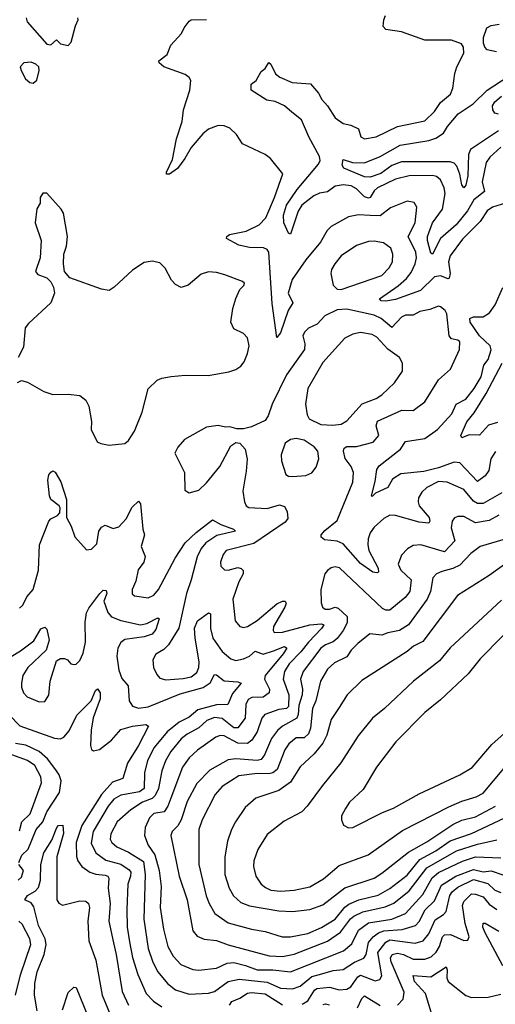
# Model space of a CAD drawing. Extents: x 1550320 to 1685906, y 509093 to 640511.
# Tile 416 of 532: x 1670866 to 1673307, y 565789 to 570836. Entities that reach past the tile are written whole.
import ezdxf

# ---------------------------------------------------------------- set-up
doc = ezdxf.new("R2010")
doc.units = 0

msp = doc.modelspace()

# ---------------------------------------------------------------- linework, layer by layer
at = {"layer": '0CON20XD'}
for points in [[(1673335, 570182.8), (1673278.1, 570131.9), (1673259.2, 570105), (1673239.7, 570005), (1673251.3, 569955), (1673196.6, 569913.4), (1673163.7, 569856.3), (1673105, 569784.7), (1673024.9, 569715.1), (1672985, 569634.2), (1672975, 569638.8), (1672958, 569705), (1672958.6, 569725), (1672985.1, 569794.9), (1673035, 569864.4), (1673049.7, 569945), (1673044.6, 569975), (1673025.4, 570015), (1673005, 570032.5), (1672985, 570038.1), (1672865, 570036.2), (1672795, 570019.2), (1672702.7, 569975), (1672685, 569959.1), (1672665.2, 569924.8), (1672655, 569921), (1672635, 569927.7), (1672595, 569968.6), (1672566.9, 569985), (1672525, 569990.2), (1672485, 569983.2), (1672445, 569954), (1672405, 569947.1), (1672375, 569933.4), (1672313.8, 569885), (1672294.5, 569855.5), (1672255, 569736.7), (1672245, 569742.5), (1672220.9, 569795), (1672220, 569835), (1672234.8, 569885), (1672290, 569965), (1672399.1, 570095), (1672408, 570115), (1672404.7, 570135), (1672350.2, 570235), (1672312.6, 570322.6), (1672261.7, 570361.7), (1672225, 570394.1), (1672176.8, 570416.8), (1672134.1, 570424.1), (1672052.9, 570475), (1672054.2, 570505.8), (1672078.8, 570525), (1672105, 570570), (1672125, 570586.2), (1672145, 570616), (1672155, 570607.5), (1672177.9, 570557.9), (1672201.1, 570541.1), (1672264.7, 570514.7), (1672358, 570508), (1672399.3, 570459.3), (1672416.4, 570426.4), (1672446, 570395), (1672485, 570333.8), (1672525, 570303.8), (1672565.6, 570295.6), (1672605, 570277.5), (1672616.4, 570236.4), (1672635, 570226.2), (1672695, 570235.6), (1672805, 570287.9), (1672945, 570318), (1672995, 570365.7), (1673025, 570411.4), (1673076, 570455), (1673089.2, 570485), (1673098.8, 570561.2), (1673108.6, 570595), (1673144.5, 570665), (1673143.1, 570695), (1673133.2, 570713.2), (1673081.1, 570731.1), (1672945, 570730.5), (1672825, 570773.6), (1672745.6, 570785.6), (1672731.1, 570801.1), (1672734.6, 570835.4), (1672742.4, 570857.6)], [(1670899.2, 570845), (1670904.5, 570824.5), (1671005, 570710), (1671025, 570706.7), (1671055, 570732.5), (1671075, 570713.3), (1671115, 570703.8), (1671129.5, 570720.5), (1671151.4, 570805), (1671165.9, 570835.9), (1671165, 570846.2)], [(1673358.8, 569895), (1673291.9, 569875), (1673265, 569856.1), (1673228.5, 569801.5), (1673138.5, 569711.5), (1673074.4, 569625.6), (1673067, 569595), (1673075.2, 569535), (1673069.1, 569510.9), (1673065, 569507.8), (1673025, 569522.9), (1672995, 569518.7), (1672922.5, 569447.5), (1672795, 569402.4), (1672745, 569393.1), (1672720, 569395), (1672712.5, 569405), (1672808.7, 569471.3), (1672851, 569509), (1672875, 569539.6), (1672894.9, 569585.1), (1672901.6, 569615), (1672899.1, 569645), (1672860.2, 569725), (1672894.7, 569795), (1672904.6, 569874.6), (1672889.5, 569899.5), (1672855, 569905.4), (1672768.1, 569871.9), (1672715, 569831.4), (1672665, 569831.7), (1672605, 569836.7), (1672554, 569826), (1672465, 569775.6), (1672444.3, 569755), (1672409.6, 569695), (1672334.4, 569605.6), (1672264.1, 569505), (1672243.5, 569435), (1672267.8, 569385), (1672243.8, 569346.2), (1672205, 569231.2), (1672185, 569207.5), (1672161.2, 569381.2), (1672144.2, 569645), (1672135, 569658.9), (1672117.6, 569667.6), (1672045, 569668.1), (1671989.8, 569679.8), (1671926.9, 569715), (1671929.5, 569725), (1671942.9, 569735), (1672027.7, 569752.3), (1672094.4, 569785), (1672128.8, 569821.2), (1672174.2, 569925), (1672215.9, 570045.9), (1672153.3, 570125), (1672125, 570145.7), (1672009.7, 570199.7), (1671977.9, 570247.9), (1671945, 570280), (1671915, 570292), (1671885, 570294.3), (1671835, 570275.5), (1671805, 570251.9), (1671745, 570181.9), (1671713.5, 570125), (1671675, 570072.9), (1671635, 570044), (1671620, 570045), (1671618.8, 570055), (1671650.2, 570119.8), (1671671.2, 570225), (1671699.6, 570315), (1671705.6, 570375), (1671738.5, 570475), (1671744.4, 570525), (1671735, 570540.6), (1671715.6, 570555), (1671604.8, 570594.8), (1671582, 570615), (1671580, 570625), (1671622.3, 570657.7), (1671642, 570705), (1671695.7, 570765), (1671709.2, 570795), (1671735, 570828.8), (1671745, 570836), (1671825, 570837.5)], [(1673312.2, 570672.2), (1673265, 570682.2), (1673252.5, 570695), (1673245.5, 570715.5), (1673245.5, 570745.5), (1673262.8, 570795), (1673285, 570806.6), (1673326.7, 570813.3)], [(1670935, 570511.2), (1670953.9, 570526.1), (1670966, 570575), (1670963.9, 570593.9), (1670948.3, 570608.3), (1670925, 570618), (1670887.5, 570615), (1670868, 570595), (1670872.5, 570575), (1670895, 570533.3), (1670917.5, 570515), (1670935, 570511.2)], [(1673323.6, 570266.4), (1673179.7, 570170.3), (1673169.8, 570145), (1673166.4, 570035), (1673155, 569988.8), (1673145, 569974.4), (1673135, 569990), (1673124.5, 570045), (1673109.5, 570085), (1673095, 570101.4), (1673075, 570107.5), (1672825, 570107.4), (1672775, 570088.8), (1672718.6, 570048.6), (1672665, 570029), (1672635, 570030.5), (1672528.9, 570075), (1672521.2, 570091.2), (1672525, 570120), (1672574.3, 570104.3), (1672635, 570102.2), (1672715, 570134.3), (1672817.8, 570192.2), (1672965, 570216.5), (1673001.1, 570228.9), (1673040.5, 570255), (1673061.4, 570288.6), (1673116.5, 570353.5), (1673192.6, 570405), (1673264.2, 570475.8), (1673372.7, 570545)], [(1673322.5, 570352.5), (1673305, 570357.5), (1673293.8, 570375), (1673291.4, 570395), (1673304.5, 570415), (1673338.2, 570445)], [(1671325.8, 568655.8), (1671405, 568664.3), (1671425, 568678.8), (1671455, 568726.2), (1671494.6, 568825), (1671525, 568944), (1671571.5, 568988.5), (1671595, 568999.1), (1671642.6, 569007.4), (1671715, 569013.6), (1671833.1, 569013.1), (1671938.5, 569031.5), (1671975, 569043.5), (1671999.9, 569060.1), (1672017.1, 569082.9), (1672035.5, 569125), (1672043.5, 569165), (1672035.6, 569205), (1672015, 569228.1), (1671965, 569252), (1671948.6, 569285), (1671959.4, 569355), (1671975, 569407.5), (1671995, 569452.5), (1672016.4, 569473.6), (1672020, 569485), (1672010, 569495), (1671918.3, 569528.3), (1671875, 569540), (1671835, 569542.9), (1671797.6, 569532.4), (1671730, 569475), (1671694.1, 569464.1), (1671665, 569478.8), (1671645, 569501.2), (1671611.9, 569561.9), (1671585, 569590), (1671545, 569598), (1671505, 569591.2), (1671445, 569552.5), (1671350.8, 569465), (1671325, 569448.6), (1671285.6, 569454.4), (1671123, 569513), (1671096.2, 569545), (1671090, 569585), (1671092, 569635), (1671105.8, 569675), (1671111.2, 569725), (1671090, 569845), (1671079.4, 569865), (1671005, 569946.7), (1670985, 569946.7), (1670971.2, 569925), (1670971.2, 569895), (1670953.2, 569866.8), (1670944.4, 569795), (1670976.2, 569705), (1670970, 569615), (1670947.5, 569545), (1670959.3, 569529.3), (1671005, 569512.5), (1671025, 569492.5), (1671040, 569465), (1671043.6, 569433.6), (1671025.5, 569384.5), (1670910.7, 569279.3), (1670894, 569256), (1670885, 569157.5), (1670857.1, 569105)], [(1672515, 569453.5), (1672725, 569525.4), (1672762.1, 569565), (1672779.1, 569595), (1672781.2, 569635), (1672770.6, 569665), (1672732.4, 569692.4), (1672685, 569700.4), (1672655, 569698.5), (1672595, 569679.1), (1672515.6, 569625), (1672482.5, 569585), (1672465.6, 569555), (1672462.2, 569535), (1672474.4, 569475), (1672495, 569455.6), (1672515, 569453.5)], [(1673307.3, 568622.7), (1673283.9, 568585), (1673272.5, 568525), (1673255, 568497.5), (1673215, 568469.6), (1673125, 568564.7), (1673095, 568568.3), (1673015, 568539), (1672939.9, 568520.1), (1672821.9, 568508.1), (1672779.5, 568480.5), (1672755, 568438.6), (1672691.4, 568408.6), (1672675, 568392), (1672671.2, 568395), (1672690.7, 568469.3), (1672699.2, 568530.8), (1672710, 568550), (1672819.3, 568635), (1672846.1, 568673.9), (1672945, 568688.9), (1673010, 568735), (1673083.1, 568815), (1673105.3, 568864.7), (1673155, 568891.3), (1673197.6, 568945), (1673234.1, 569005), (1673248.2, 569065), (1673270.7, 569095), (1673284.6, 569144.6), (1673280.9, 569165), (1673226.2, 569216.2), (1673176.9, 569285), (1673175.3, 569304.7), (1673195, 569312.4), (1673245, 569313.3), (1673276.1, 569333.9), (1673305.4, 569375.4), (1673345.8, 569464.2)], [(1673339.4, 568410.6), (1673245, 568356.5), (1673215, 568356.9), (1673195, 568367.9), (1673145, 568427.8), (1673058.8, 568465), (1673015, 568469.4), (1672955, 568437.9), (1672930, 568415), (1672912.9, 568385), (1672910.4, 568365), (1672916.2, 568345), (1672967.2, 568285), (1672970.9, 568265), (1672965, 568255.7), (1672915, 568261.2), (1672795, 568295.3), (1672766, 568296), (1672735, 568280), (1672684.6, 568235), (1672664.6, 568205), (1672654.7, 568175), (1672651.8, 568145), (1672658.2, 568115), (1672705.5, 568024.5), (1672707.1, 568005), (1672699.4, 568000.6), (1672678.6, 568005), (1672615, 568049), (1672525, 568150.2), (1672495, 568163), (1672429.5, 568169.5), (1672413.3, 568183.3), (1672413.3, 568195), (1672431.9, 568218.1), (1672495, 568268.2), (1672576, 568465), (1672579.2, 568515), (1672567.3, 568545), (1672536.2, 568586.2), (1672527.1, 568625), (1672530.4, 568639.6), (1672545, 568648.6), (1672595, 568649.1), (1672679.5, 568670.5), (1672708.9, 568705), (1672696, 568755), (1672701.8, 568778.2), (1672827.5, 568835), (1672885, 568833.3), (1672945, 568877.8), (1673015, 568990.8), (1673076.2, 569045), (1673123.1, 569145), (1673124.3, 569185), (1673113.8, 569193.8), (1673081.1, 569201.1), (1673069.3, 569215), (1673058.5, 569328.5), (1673050, 569345), (1673025, 569364.4), (1673015, 569366.9), (1672970.2, 569349.8), (1672918.9, 569341.1), (1672885, 569321.8), (1672845, 569322.3), (1672825, 569310.8), (1672775, 569257.7), (1672721.6, 569305), (1672685, 569322.3), (1672545, 569353.2), (1672495, 569349.5), (1672431.9, 569318.1), (1672393.1, 569275), (1672348.6, 569255), (1672327.8, 569235), (1672319.1, 569215), (1672328.8, 569175), (1672327.6, 569145), (1672285, 569085.5), (1672235, 569015.6), (1672162.1, 568865), (1672141.5, 568805), (1672125, 568782.2), (1672055, 568750), (1672015, 568738.6), (1671979.3, 568739.3), (1671945, 568750), (1671921.7, 568748.3), (1671885, 568756.4), (1671825, 568746.6), (1671710.9, 568685), (1671676.5, 568645), (1671661.4, 568615), (1671711.4, 568515), (1671712.5, 568425), (1671735, 568410), (1671785, 568424.4), (1671825, 568461.9), (1671892.7, 568545), (1671948.7, 568651.3), (1671975, 568668.8), (1671995, 568666.2), (1672023.1, 568635), (1672032.7, 568582.7), (1672028.8, 568521.2), (1672011.3, 568418.7), (1672019.4, 568365), (1672028.6, 568345), (1672041.2, 568335), (1672135, 568331.2), (1672199.3, 568349.3), (1672225, 568340.8), (1672238.5, 568315), (1672241.2, 568278.8), (1672229, 568261), (1672068.2, 568151.8), (1671925, 568114.4), (1671910, 568095), (1671895.6, 568055), (1671898.6, 568035), (1671916.7, 568016.7), (1671935, 568014.6), (1671985, 568028.2), (1672002.8, 568022.8), (1672012.4, 568012.4), (1672011.8, 567995), (1671990.9, 567955), (1671959.2, 567865), (1671971.8, 567755), (1671995, 567725.6), (1672015, 567720), (1672035, 567726.4), (1672085, 567756.9), (1672185, 567841.5), (1672215, 567855.6), (1672228.8, 567855), (1672232.9, 567845), (1672226.2, 567825), (1672168, 567725), (1672166.5, 567705), (1672172.5, 567695), (1672215, 567695.8), (1672355, 567733.9), (1672415, 567739.2), (1672426.2, 567735), (1672414.7, 567715), (1672347.7, 567645), (1672309.2, 567595), (1672248.3, 567535), (1672223.9, 567495), (1672217.8, 567455), (1672246.5, 567375), (1672244.8, 567315), (1672234.2, 567305.8), (1672195, 567299.6), (1672123.5, 567275), (1672108.8, 567255), (1672084.7, 567185), (1672056.6, 567143.4), (1672035, 567125.8), (1671985, 567127.3), (1671915, 567164.7), (1671895, 567166.8), (1671872.3, 567157.7), (1671778.1, 567091.9), (1671735, 567052.7), (1671702, 567005), (1671640.9, 566845), (1671626.7, 566805), (1671607.8, 566775), (1671555, 566766.2), (1671532.4, 566745), (1671509.3, 566695), (1671506.1, 566655), (1671524.7, 566605), (1671558.8, 566555), (1671581.6, 566475), (1671592.3, 566392.3), (1671586.9, 566285), (1671603.5, 566173.5), (1671625.3, 566085), (1671653.3, 566035), (1671692.9, 565992.9), (1671755, 565968), (1671785.3, 565964.7), (1671875, 565973.4), (1671930.6, 565999.4), (1671965, 566002.7), (1672025, 565988.5), (1672085, 565965.2), (1672164.8, 565964.8), (1672255, 565954.8)], [(1672472, 568758), (1672515, 568763.3), (1672545, 568779.2), (1672622.5, 568867.5), (1672695, 568894.7), (1672725, 568913.9), (1672790, 568975), (1672830, 569035), (1672830.5, 569075), (1672814.4, 569105), (1672755, 569148), (1672698.9, 569208.9), (1672675, 569223.2), (1672615, 569233.2), (1672575, 569224.6), (1672535, 569204.5), (1672421.7, 569078.3), (1672344.6, 568945), (1672332.5, 568865), (1672340.9, 568810.9), (1672350.5, 568790.5), (1672411.1, 568761.1), (1672472, 568758)], [(1673317.8, 568772.2), (1673272, 568758), (1673225, 568705.8), (1673172.7, 568707.3), (1673135, 568693.3), (1673130, 568705), (1673161.1, 568775), (1673198.9, 568821.1), (1673259.4, 568920.6), (1673341.3, 569075)], [(1670855, 568976.2), (1670875, 568986.2), (1670905, 568977.5), (1670989.5, 568929.5), (1671035, 568914.6), (1671115, 568916.5), (1671175, 568909.2), (1671205, 568886.2), (1671220, 568855), (1671234.1, 568775.9), (1671232.5, 568735), (1671263, 568673), (1671283, 568663), (1671325.8, 568655.8)], [(1672265, 568494.6), (1672335, 568500.5), (1672365, 568512.9), (1672388, 568542), (1672400.4, 568585), (1672395, 568623.8), (1672377.1, 568647.1), (1672325, 568680), (1672285, 568690), (1672255, 568684.3), (1672228.6, 568665), (1672207.5, 568605), (1672210, 568575), (1672231.9, 568505), (1672245, 568495.6), (1672265, 568494.6)], [(1670865, 567820), (1670881.2, 567835), (1670901.8, 567878.2), (1670935.6, 567915), (1670962.3, 568015), (1670967.4, 568145), (1671015, 568265.6), (1671025, 568278.1), (1671060, 568295), (1671072.3, 568307.7), (1671073.9, 568333.9), (1671068.8, 568345), (1671026.2, 568376.2), (1671018.2, 568395), (1671009.5, 568475), (1671015, 568502.5), (1671025, 568517.5), (1671035, 568523.3), (1671047, 568517), (1671077.4, 568467.4), (1671106, 568376), (1671106.4, 568285), (1671130.1, 568240.1), (1671148.9, 568185), (1671208.3, 568118.3), (1671235, 568121.2), (1671260.9, 568149.1), (1671271.5, 568215), (1671285, 568234.5), (1671305, 568244.6), (1671345, 568227.5), (1671375, 568237.1), (1671412.2, 568277.8), (1671442.4, 568337.6), (1671475, 568368), (1671486.4, 568355), (1671497.7, 568225), (1671505.5, 568195), (1671488.5, 568135), (1671509.4, 568085), (1671502.2, 568055), (1671474.1, 568015.9), (1671461.6, 567958.4), (1671442.7, 567915), (1671443.8, 567893.8), (1671455, 567882.9), (1671525, 567872.9), (1671555, 567885.6), (1671578.7, 567915), (1671663.7, 568076.3), (1671715.3, 568155), (1671771.8, 568208.2), (1671855, 568272.2), (1671898.1, 568248.1), (1671963.3, 568225), (1671973.3, 568215), (1671878.2, 568191.8), (1671820.5, 568155), (1671796.8, 568125), (1671776.7, 568083.3), (1671745, 567964.3), (1671722.2, 567895), (1671682.3, 567717.7), (1671629, 567631), (1671605, 567607.5), (1671565, 567583.1), (1671548.5, 567555), (1671552.7, 567515), (1671569.3, 567479.3), (1671585, 567461.1), (1671615, 567451.6), (1671705, 567458.3), (1671745, 567467.9), (1671775, 567490.4), (1671784.8, 567515), (1671786.3, 567545), (1671765.7, 567665), (1671763.4, 567716.6), (1671778.5, 567755), (1671835, 567795.6), (1671845, 567790), (1671844.2, 567715), (1671856.2, 567665), (1671905, 567597.3), (1671949.4, 567559.4), (1671975, 567551.8), (1672015, 567559.4), (1672045, 567574.1), (1672075, 567599.6), (1672115, 567584.5), (1672168.6, 567601.4), (1672225, 567622.3), (1672236.7, 567615), (1672218.3, 567585), (1672125.2, 567475), (1672122.4, 567455), (1672147.4, 567405), (1672145.4, 567385), (1672115, 567364), (1672057.5, 567362.5), (1672038.1, 567351.9), (1672027, 567325), (1672022.5, 567255), (1671985, 567205.8), (1671965, 567206.3), (1671905, 567254), (1671865, 567259.8), (1671825.9, 567244.1), (1671784.3, 567205.7), (1671725, 567173.3), (1671695, 567149.4), (1671642.1, 567085), (1671613.3, 567036.7), (1671595.2, 566985), (1671577.3, 566895), (1671561.1, 566858.9), (1671546.2, 566843.8), (1671496.6, 566825), (1671435.4, 566785), (1671365.3, 566725), (1671332.7, 566662.7), (1671330.8, 566635), (1671338.7, 566618.7), (1671365, 566595.8), (1671425, 566568.9), (1671501.4, 566521.4), (1671510.3, 566455), (1671502, 566225), (1671525.2, 566075.2), (1671549.2, 566005), (1671575, 565955.5), (1671624.5, 565895), (1671665, 565862.9), (1671735, 565840.8), (1671835, 565846.3), (1671865.2, 565854.8), (1671934.8, 565905.2), (1671991.7, 565918.3), (1672135, 565902.3), (1672205, 565871.7), (1672265, 565867.5), (1672305, 565881.1), (1672365, 565932.1), (1672405, 565942.1), (1672475, 565961.9), (1672525, 565966.7), (1672584.6, 566005.4), (1672632.1, 566025), (1672643, 566045), (1672655.1, 566104.9), (1672679.7, 566135), (1672706.8, 566155), (1672734.9, 566165.1), (1672827.9, 566172.1), (1672896.6, 566193.4), (1672916.3, 566213.7), (1672946.3, 566273.7), (1672995, 566318.7), (1673029.7, 566400.3), (1673103.6, 566446.4), (1673195, 566480.2), (1673245, 566468.3), (1673285, 566472.9), (1673345, 566452.4)], [(1673325, 568296.7), (1673275, 568268.9), (1673205, 568256.6), (1673145, 568288.7), (1673115, 568289.6), (1673097.5, 568282.5), (1673084.7, 568265.3), (1673079.2, 568230.8), (1673098.6, 568165), (1673045, 568107.8), (1672925, 568143.8), (1672885, 568140), (1672855.4, 568124.6), (1672825, 568092), (1672808.9, 568045), (1672822.5, 568015), (1672875.3, 567965), (1672867.6, 567905), (1672844.6, 567875), (1672765, 567810), (1672745, 567808.5), (1672728.3, 567818.3), (1672507.2, 568027.2), (1672485, 568032), (1672464.2, 568025.8), (1672445, 568013.3), (1672432, 567995), (1672411.9, 567915), (1672413, 567847), (1672420, 567825), (1672434.1, 567814.1), (1672455, 567814), (1672485, 567823.9), (1672499.4, 567819.4), (1672547, 567777), (1672546.9, 567745), (1672526.4, 567705), (1672495.4, 567664.6), (1672475, 567647.4), (1672435, 567632.3), (1672411.2, 567615), (1672319.7, 567495), (1672307.6, 567455), (1672317.9, 567405), (1672315.6, 567375), (1672298.5, 567321.5), (1672295.7, 567274.3), (1672288.7, 567255), (1672215.1, 567214.9), (1672188.3, 567191.7), (1672158.6, 567151.4), (1672122.9, 567067.1), (1672105.4, 567044.6), (1672085, 567038.3), (1671975, 567048), (1671935, 567042.4), (1671841.1, 566988.9), (1671775, 566921.2), (1671725, 566827.8), (1671694.7, 566735), (1671676.8, 566703.2), (1671647.8, 566675), (1671640.9, 566655), (1671685, 566446), (1671724.7, 566325), (1671754, 566165), (1671777.4, 566137.4), (1671813.1, 566123.1), (1671875, 566116.7), (1671935, 566094.2), (1672146.8, 566036.8), (1672215, 566034.4)], [(1673345, 568170.7), (1673229.4, 568135), (1673180.4, 568099.6), (1673125, 568040.7), (1673087.9, 568022.1), (1673032.3, 568007.7), (1673005.6, 567995), (1672986.5, 567975), (1672973.6, 567905), (1672957.5, 567865), (1672860.5, 567735), (1672815.2, 567704.8), (1672755, 567693.4), (1672725, 567681.3), (1672662.4, 567687.6), (1672600.8, 567639.2), (1672567.2, 567605), (1672545, 567570.7), (1672481.1, 567538.9), (1672445, 567506.4), (1672409.1, 567445), (1672386, 567345), (1672368.7, 567305), (1672357.4, 567205), (1672348.1, 567175), (1672325, 567154.3), (1672285, 567155.3), (1672246.7, 567123.3), (1672227.3, 567092.7), (1672187.3, 566992.7), (1672165, 566976.2), (1672145, 566970.8), (1672085, 566972.3), (1671989.8, 566959.8), (1671905, 566906), (1671868.8, 566865), (1671802.2, 566735), (1671785.4, 566685.4), (1671785.9, 566505), (1671823.3, 566345), (1671838.4, 566305), (1671867.5, 566255), (1671935, 566206), (1672055, 566173.4), (1672125, 566162.5), (1672213.3, 566135), (1672255, 566134.2)], [(1673438.9, 568105), (1673275, 567987.3), (1673111.9, 567885), (1672935, 567648), (1672886.9, 567625), (1672855, 567597.5), (1672621.7, 567448.3), (1672546.9, 567375), (1672505, 567310), (1672465, 567249.2), (1672441.5, 567168.5), (1672422.1, 567127.9), (1672377.1, 567072.9), (1672304.3, 567005.7), (1672255, 566927.9), (1672195, 566884.7), (1672077.5, 566845), (1672023, 566797), (1671972.7, 566725), (1671952.9, 566685), (1671932.7, 566625), (1671919.3, 566545), (1671918.2, 566455), (1671941.1, 566385), (1671963.6, 566345), (1672000.8, 566310.8), (1672045, 566293.6), (1672195, 566267.4), (1672265, 566265.3)], [(1670822.6, 567572.6), (1670869.9, 567600.1), (1670938.2, 567651.8), (1670975, 567713.8), (1670995, 567722.5), (1671005, 567712.5), (1671016.5, 567655), (1671001.9, 567605), (1670906.9, 567515), (1670882.1, 567475), (1670874.3, 567434.3), (1670874.4, 567414.4), (1670886, 567385), (1670904.4, 567364.4), (1670965, 567339.2), (1670995, 567342), (1671015, 567373.3), (1671022.5, 567445), (1671055, 567548.8), (1671075, 567562), (1671095, 567562), (1671111.2, 567555), (1671128.8, 567535), (1671145, 567530), (1671155, 567532), (1671175, 567552), (1671191.6, 567588.4), (1671204, 567645), (1671202.5, 567747.5), (1671208.9, 567795), (1671220.3, 567819.7), (1671277.1, 567895), (1671295, 567911.4), (1671309.7, 567909.7), (1671312.2, 567895), (1671297.5, 567855), (1671317.8, 567797.7), (1671336.9, 567775), (1671385.6, 567755.6)], [(1673338.8, 567861.2), (1673075, 567615.5), (1673020.1, 567549.9), (1672886.9, 567445), (1672738.1, 567305), (1672676.7, 567255), (1672602.7, 567165), (1672514.1, 567025.9), (1672418.9, 566911.1), (1672340.9, 566805), (1672314, 566776), (1672222.4, 566727.6), (1672135, 566658.6), (1672088, 566582), (1672067.1, 566525), (1672066.2, 566495), (1672078.2, 566445), (1672105.3, 566405.3), (1672127.3, 566387.3), (1672155, 566374.7), (1672205, 566369.2)], [(1673455, 567789.5), (1673229.3, 567560.7), (1673167.6, 567482.4), (1673025, 567348.9), (1672945, 567284.4), (1672795.6, 567135), (1672696.7, 567005), (1672629.1, 566890.9), (1672558.6, 566825), (1672537.2, 566792.8), (1672518.1, 566755), (1672517.1, 566735), (1672526.9, 566706.9), (1672553.2, 566693.2)], [(1671385.6, 567755.6), (1671485, 567733.5), (1671518.2, 567741.8), (1671575, 567770.8), (1671582, 567765), (1671565, 567710.6), (1671545, 567686.2), (1671505, 567672.8), (1671405, 567659.3), (1671385, 567644.4), (1671369.6, 567615), (1671364.1, 567574.1), (1671375, 567501.2), (1671389.7, 567459.7), (1671422.2, 567422.3), (1671427.3, 567345), (1671445, 567316.7), (1671475, 567306.8), (1671525, 567313.4), (1671688.8, 567381.2), (1671806.8, 567413.2), (1671843.6, 567436.4), (1671865, 567480), (1671875, 567478.2), (1671915, 567446.6), (1671985, 567442.3), (1672002.5, 567435), (1671957.4, 567382.6), (1671933.4, 567326.6), (1671875, 567324.8), (1671780.8, 567299.2), (1671735, 567260.7), (1671685, 567235.2), (1671622, 567185), (1671555.7, 567105), (1671520.9, 567039.1), (1671506.7, 566975), (1671504.7, 566895), (1671481.3, 566878.6), (1671385, 566860.6), (1671349.6, 566840.4), (1671319.8, 566805), (1671242.4, 566675), (1671232.5, 566615), (1671256.8, 566565), (1671308.1, 566528.1), (1671385, 566507.3), (1671427.5, 566477.5), (1671435.5, 566465.5), (1671434.8, 566445), (1671420.7, 566405), (1671416.1, 566275), (1671418, 566185), (1671429, 566109), (1671445, 566029.2), (1671472.2, 565942.2), (1671515.4, 565845), (1671552.9, 565805), (1671595, 565775.3)], [(1670755, 567329.5), (1670867.2, 567217.2), (1671045, 567152.6), (1671075, 567149.4), (1671092.2, 567157.7), (1671119.8, 567190.2), (1671159.2, 567270.8), (1671232.7, 567345), (1671255, 567396.7), (1671265, 567406.7), (1671278.9, 567385), (1671278.9, 567355), (1671243.3, 567256.7), (1671232.7, 567195), (1671228.4, 567115), (1671234.9, 567094.9), (1671245, 567088.4), (1671274.5, 567095.5)], [(1671274.5, 567095.5), (1671336.6, 567143.4), (1671385, 567197.5), (1671444.7, 567215.3), (1671512.7, 567222.7), (1671526, 567215), (1671474.7, 567115), (1671418.4, 567025), (1671395, 566945.7), (1671341.8, 566928.2), (1671285, 566864.8), (1671185, 566705.3), (1671155, 566618), (1671156.8, 566546.8), (1671164.5, 566524.5), (1671185, 566495.4), (1671226, 566466), (1671255.9, 566455.9), (1671305, 566451.2), (1671317.7, 566445), (1671322.4, 566435), (1671319.2, 566385), (1671330.8, 566305), (1671322.4, 566215), (1671346.5, 566103.5), (1671361.7, 566045), (1671391.6, 565855), (1671424.1, 565785)], [(1672553.2, 566693.2), (1672575, 566694.4), (1672727.3, 566772.7), (1672784.2, 566794.2), (1672915, 566867.9), (1673124.1, 566965.9), (1673187.6, 567002.4), (1673289.4, 567120.6), (1673385, 567205.5)], [(1670861.3, 566515), (1670876.7, 566553.3), (1670909.2, 566585), (1670949.6, 566685), (1670985, 566724), (1671005.2, 566775), (1671070.4, 566875), (1671078.9, 566935), (1671069, 566965), (1671051.7, 566991.7), (1671008, 567048), (1670965, 567085.5), (1670897.3, 567117.3), (1670845, 567126.7)], [(1670865, 566678.2), (1670877.1, 566725), (1670918.8, 566765), (1670978.5, 566925), (1670974.6, 566955), (1670943.2, 567013.2), (1670905, 567038.2), (1670825, 567068.6)], [(1672205, 566369.2), (1672275, 566374.2), (1672355, 566390.8), (1672425, 566431.5), (1672505, 566500.4), (1672654.7, 566555.3), (1672830.9, 566679.1), (1673068.6, 566801.4), (1673135, 566830.2), (1673208.3, 566851.7), (1673245, 566870.9), (1673395, 567050.7)], [(1672265, 566265.3), (1672355, 566274.7), (1672420.9, 566299.1), (1672535, 566385.8), (1672685, 566436.2), (1672725, 566461.1), (1672860.4, 566569.6), (1672955, 566622.3), (1673088.6, 566711.4), (1673135, 566732.2), (1673205, 566750.4), (1673307.1, 566805)], [(1672255, 566134.2), (1672345, 566151.1), (1672415, 566182.3), (1672485, 566225.7), (1672533.7, 566286.3), (1672555, 566302.2), (1672605.7, 566324.3), (1672705, 566348.4), (1672765, 566381.7), (1672855, 566450.9), (1672919.1, 566530.9), (1673001.8, 566575), (1673075, 566627.5), (1673184.6, 566665), (1673355, 566744.7)], [(1670955.2, 565754.8), (1670942, 565835), (1670943.3, 565895), (1670954.8, 565955), (1670992.1, 566045), (1671001.9, 566095), (1670996.9, 566125), (1670962.6, 566192.6), (1670939, 566289), (1670925, 566309.2), (1670892.5, 566325), (1670905, 566345.9), (1670945, 566368.6), (1670961.7, 566388.3), (1670972, 566425), (1670974.8, 566505.2), (1670990, 566565), (1671030.1, 566629.9), (1671055.6, 566695), (1671065, 566705.7), (1671087.5, 566707.5), (1671090, 566665), (1671056.9, 566545), (1671056.5, 566325), (1671066.9, 566306.9), (1671085, 566297.6), (1671175, 566319.5), (1671205, 566317.8), (1671218.5, 566305), (1671224.6, 566284.6), (1671215.9, 566215), (1671220.2, 566115), (1671256.8, 566015), (1671289.4, 565835), (1671347.8, 565695)], [(1672215, 566034.4), (1672275, 566045.2), (1672445, 566112.5), (1672511.8, 566158.2), (1672563.3, 566226.7), (1672579.7, 566240.3), (1672626.9, 566263.1), (1672742.1, 566287.9), (1672785, 566307.4), (1672865, 566370), (1672955, 566487.9), (1673106.6, 566575), (1673215, 566610.5), (1673315, 566631.6)], [(1672255, 565954.8), (1672527.6, 566062.4), (1672570.4, 566099.6), (1672605, 566168.8), (1672655, 566207.2), (1672775, 566224.8), (1672844.9, 566255.1), (1672935, 566352.5), (1672982.2, 566437.8), (1673015, 566464.2), (1673137.4, 566522.6), (1673205, 566544.5), (1673335, 566540)], [(1670858.6, 566425), (1670875, 566441.4), (1670884.5, 566475), (1670861.8, 566505)], [(1672315, 565788.9), (1672345, 565807.4), (1672378.2, 565861.9), (1672390.3, 565869.7), (1672456.4, 565876.4), (1672505, 565863.7), (1672545, 565867.1), (1672565, 565878.2), (1672600.8, 565929.2), (1672615, 565938.5), (1672690.3, 565909.7), (1672713.3, 565916.7), (1672724.6, 565935), (1672703.3, 566055), (1672745, 566107.7), (1672765, 566119.5), (1672895, 566102.4), (1672935.9, 566114.1), (1672965, 566150), (1672997.3, 566222.7), (1673040.8, 566249.2), (1673054.7, 566265), (1673073.6, 566346.4), (1673085, 566365.7), (1673115, 566390.2), (1673195, 566428.6), (1673268.5, 566408.5), (1673305, 566374.8), (1673335, 566361.3)], [(1672805, 565784.6), (1672832.9, 565815), (1672838.4, 565851.6), (1672772.6, 566007.4), (1672768.5, 566025), (1672776.6, 566045), (1672805, 566051.5), (1672835, 566044.1), (1672885, 566020.3), (1672945, 566020.5), (1672977.6, 566032.4), (1673003.3, 566056.7), (1673019.6, 566085), (1673035, 566134.5), (1673045.2, 566144.8), (1673076.6, 566146.6), (1673145, 566115.8), (1673165, 566118), (1673171.9, 566135), (1673152.4, 566202.4), (1673138.4, 566295), (1673144.6, 566315.4), (1673185, 566354.8), (1673205, 566354.3), (1673245, 566340), (1673275, 566302.1), (1673314.8, 566274.8)], [(1670844.8, 565835.2), (1670870.7, 565940.7), (1670923.4, 566095), (1670918.3, 566125), (1670879.3, 566199.3), (1670860.6, 566215)], [(1673345, 565986.5), (1673255, 566155.5), (1673243.2, 566185), (1673244.7, 566205.3), (1673255, 566205.4), (1673325, 566163.5)], [(1672998.8, 565675), (1672948.8, 565845), (1672891.6, 565905), (1672885, 565936), (1672975, 565929.8), (1673055, 565980.8), (1673059.7, 565965), (1673057.1, 565925), (1673065, 565905.6), (1673155, 565833.8), (1673185, 565823.2), (1673270, 565825), (1673335, 565841.1)], [(1671085, 565760), (1671115, 565850), (1671143, 565877), (1671155.5, 565875.5), (1671219.6, 565719.6)], [(1671942.4, 565785), (1671955, 565803.4), (1671995, 565819.8), (1672034.4, 565845.6), (1672055, 565850.2), (1672125, 565843.1), (1672215, 565786.5)], [(1672599.8, 565770.2), (1672621.1, 565818.9), (1672635, 565832.2), (1672715, 565782.6)], [(1672422.6, 565787.4), (1672435, 565791.9), (1672455, 565786.1)]]:
    msp.add_lwpolyline(points, dxfattribs=at)

doc.saveas('drawing.dxf')
